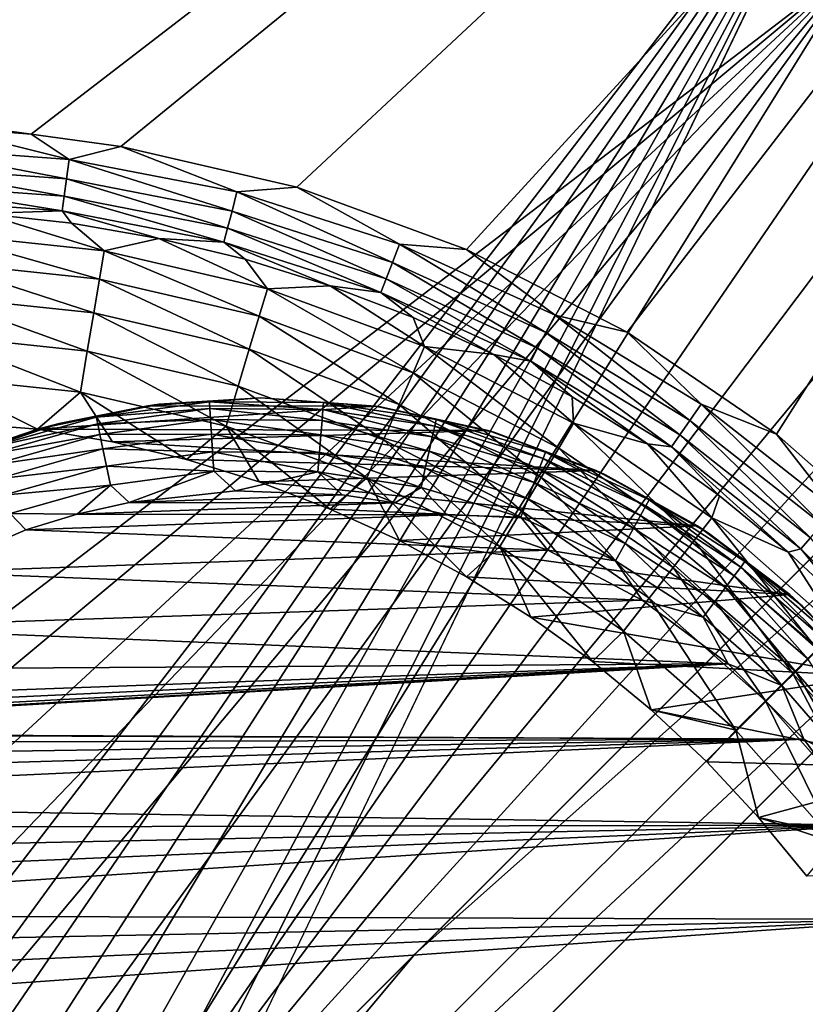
# Model space of a CAD drawing. Header units: metres. Extents: x -206 to 75, y -104 to 104.
# Tile 453 of 656: x -85.49 to -76.99, y 50.29 to 60.94. Entities that reach past the tile are written whole.
import ezdxf

# ---------------------------------------------------------------- set-up
doc = ezdxf.new("R2010")
doc.units = ezdxf.units.M
doc.layers.add('solid_01_1-CONSUMER_THERM_B_125288', color=7, linetype='CONTINUOUS')

msp = doc.modelspace()

# ---------------------------------------------------------------- linework, layer by layer
at = {"layer": 'solid_01_1-CONSUMER_THERM_B_125288'}
for points in [[(-85.36203, 59.706043, 1.5), (-65.514557, 74.985474, 1.5), (-200.514557, 74.966148, 1.5)], [(-86.338036, 59.777889, 1.5), (-85.36203, 59.706043, 1.5), (-200.514557, 74.966148, 1.5)], [(-93.358711, -67.339516), (-65.514557, 74.985474), (-65.493088, -75.014526)], [(-93.358711, -67.339516), (-93.257065, -66.795311), (-65.514557, 74.985474)], [(-93.276108, 66.204689), (-65.514557, 74.985474), (-93.257141, -66.241692)], [(-93.257065, -66.795311), (-93.257141, -66.241692), (-65.514557, 74.985474)], [(-85.36203, 59.706043, 1.5), (-84.392387, 59.573956, 1.5), (-65.514557, 74.985474, 1.5)], [(-84.392387, 59.573956, 1.5), (-82.487427, 59.13147, 1.5), (-65.514557, 74.985474, 1.5)], [(-82.487427, 59.13147, 1.5), (-80.651833, 58.457249, 1.5), (-65.514557, 74.985474, 1.5)], [(-80.651833, 58.457249, 1.5), (-78.91333, 57.56147, 1.5), (-65.514557, 74.985474, 1.5)], [(-78.91333, 57.56147, 1.5), (-77.298737, 56.457901, 1.5), (-65.514557, 74.985474, 1.5)], [(-77.298737, 56.457901, 1.5), (-75.832787, 55.163475, 1.5), (-65.514557, 74.985474, 1.5)], [(-76.404617, 63.580017, 75.400002), (-185.604614, 63.572178, 75.400002), (-92.716316, 42.429672, 75.400002)], [(-76.404617, 63.580017, 75.400002), (-92.716316, 42.429672, 75.400002), (-91.951859, 42.246143, 75.400002)], [(-76.404617, 63.580017, 75.400002), (-91.951859, 42.246143, 75.400002), (-91.225533, 41.945286, 75.400002)], [(-76.404617, 63.580017, 75.400002), (-91.225533, 41.945286, 75.400002), (-90.555206, 41.534512, 75.400002)], [(-76.404617, 63.580017, 75.400002), (-90.555206, 41.534512, 75.400002), (-89.95739, 41.02393, 75.400002)], [(-76.404617, 63.580017, 75.400002), (-89.95739, 41.02393, 75.400002), (-89.446808, 40.426117, 75.400002)], [(-76.404617, 63.580017, 75.400002), (-89.446808, 40.426117, 75.400002), (-89.036034, 39.755791, 75.400002)], [(-76.404617, 63.580017, 75.400002), (-89.036034, 39.755791, 75.400002), (-88.735176, 39.029461, 75.400002)], [(-76.404617, 63.580017, 75.400002), (-88.735176, 39.029461, 75.400002), (-88.551651, 38.265007, 75.400002)], [(-76.404617, 63.580017, 75.400002), (-88.551651, 38.265007, 75.400002), (-76.395485, -63.61998, 75.400002)], [(-93.403542, 48.578796, 72.400002), (-93.404472, 61.578796, 72.400002), (-76.404472, 61.580017, 72.400002)], [(-92.091606, 48.50037, 72.400002), (-93.403542, 48.578796, 72.400002), (-76.404472, 61.580017, 72.400002)], [(-90.798988, 48.26619, 72.400002), (-92.091606, 48.50037, 72.400002), (-76.404472, 61.580017, 72.400002)], [(-89.543076, 47.879429, 72.400002), (-90.798988, 48.26619, 72.400002), (-76.404472, 61.580017, 72.400002)], [(-88.342255, 47.345646, 72.400002), (-89.543076, 47.879429, 72.400002), (-76.404472, 61.580017, 72.400002)], [(-87.214027, 46.672729, 72.400002), (-88.342255, 47.345646, 72.400002), (-76.404472, 61.580017, 72.400002)], [(-87.214027, 46.672729, 72.400002), (-76.404472, 61.580017, 72.400002), (-86.173599, 45.86972, 72.400002)], [(-76.404472, 61.580017, 72.400002), (-75.457878, 61.515781, 72.400002), (-86.173599, 45.86972, 72.400002)], [(-75.457878, 61.515781, 72.400002), (-74.529282, 61.324318, 72.400002), (-86.173599, 45.86972, 72.400002)], [(-74.529282, 61.324318, 72.400002), (-73.634369, 61.008808, 72.400002), (-86.173599, 45.86972, 72.400002)], [(-73.634369, 61.008808, 72.400002), (-72.791016, 60.575554, 72.400002), (-86.173599, 45.86972, 72.400002)], [(-72.791016, 60.575554, 72.400002), (-72.013435, 60.031918, 72.400002), (-86.173599, 45.86972, 72.400002)], [(-86.173599, 45.86972, 69.900002), (-86.173599, 45.86972, 72.400002), (-72.013435, 60.031918, 72.400002)], [(-81.207893, 50.83614, 65.8731), (-86.173599, 45.86972, 69.900002), (-72.013435, 60.031918, 72.400002)], [(-81.207893, 50.83614, 65.8731), (-72.013435, 60.031918, 72.400002), (-72.232979, 59.812347, 69.400002)], [(-84.950882, 59.432545, 1.525184), (-86.338036, 59.777889, 1.5), (-86.794724, 59.56768, 1.525184)], [(-84.950882, 59.432545, 1.525184), (-85.36203, 59.706043, 1.5), (-86.338036, 59.777889, 1.5)], [(-81.207893, 50.83614, 65.8731), (-72.232979, 59.812347, 69.400002), (-71.696129, 59.288536, 69.400002)], [(-84.950882, 59.432545, 1.525184), (-84.392387, 59.573956, 1.5), (-85.36203, 59.706043, 1.5)], [(-86.794724, 59.56768, 1.525184), (-86.797668, 59.355114, 1.599859), (-84.978966, 59.221817, 1.599859)], [(-84.950882, 59.432545, 1.525184), (-86.794724, 59.56768, 1.525184), (-84.978966, 59.221817, 1.599859)], [(-83.136009, 59.08004, 1.525184), (-84.392387, 59.573956, 1.5), (-84.950882, 59.432545, 1.525184)], [(-83.136009, 59.08004, 1.525184), (-82.487427, 59.13147, 1.5), (-84.392387, 59.573956, 1.5)], [(-86.797668, 59.355114, 1.599859), (-86.800301, 59.164658, 1.720235), (-85.004135, 59.033016, 1.720235)], [(-84.978966, 59.221817, 1.599859), (-86.797668, 59.355114, 1.599859), (-85.004135, 59.033016, 1.720235)], [(-84.950882, 59.432545, 1.525184), (-84.978966, 59.221817, 1.599859), (-83.18885, 58.874119, 1.599859)], [(-83.136009, 59.08004, 1.525184), (-84.950882, 59.432545, 1.525184), (-83.18885, 58.874119, 1.599859)], [(-86.650093, 44.33242, 63.5205), (-71.696129, 59.288536, 69.400002), (-71.172241, 58.751762, 69.400002)], [(-86.650093, 44.33242, 63.5205), (-81.207893, 50.83614, 65.8731), (-71.696129, 59.288536, 69.400002)], [(-86.800301, 59.164658, 1.720235), (-86.80249, 59.005985, 1.8802), (-85.025101, 58.875717, 1.8802)], [(-85.004135, 59.033016, 1.720235), (-86.800301, 59.164658, 1.720235), (-85.025101, 58.875717, 1.8802)], [(-84.978966, 59.221817, 1.599859), (-85.004135, 59.033016, 1.720235), (-83.236191, 58.689625, 1.720235)], [(-83.18885, 58.874119, 1.599859), (-84.978966, 59.221817, 1.599859), (-83.236191, 58.689625, 1.720235)], [(-85.004135, 59.033016, 1.720235), (-85.025101, 58.875717, 1.8802), (-83.275635, 58.535915, 1.8802)], [(-83.236191, 58.689625, 1.720235), (-85.004135, 59.033016, 1.720235), (-83.275635, 58.535915, 1.8802)], [(-83.136009, 59.08004, 1.525184), (-83.18885, 58.874119, 1.599859), (-81.452492, 58.31691, 1.599859)], [(-81.375641, 58.515125, 1.525184), (-82.487427, 59.13147, 1.5), (-83.136009, 59.08004, 1.525184)], [(-81.375641, 58.515125, 1.525184), (-83.136009, 59.08004, 1.525184), (-81.452492, 58.31691, 1.599859)], [(-81.375641, 58.515125, 1.525184), (-80.651833, 58.457249, 1.5), (-82.487427, 59.13147, 1.5)], [(-85.882187, 58.845936, 2.071429), (-85.025101, 58.875717, 1.8802), (-86.80249, 59.005985, 1.8802)], [(-69.403969, 54.580521, 72.400002), (-85.112862, 44.809135, 72.400002), (-70.952698, 58.971336, 72.400002)], [(-70.952698, 58.971336, 69.400002), (-70.952698, 58.971336, 72.400002), (-85.112862, 44.809135, 72.400002)], [(-70.952698, 58.971336, 69.400002), (-85.112862, 44.809135, 72.400002), (-71.172241, 58.751762, 69.400002)], [(-84.570526, 58.444332, 2.474663), (-85.882187, 58.845936, 2.071429), (-86.372482, 58.634789, 2.474663)], [(-85.882187, 58.845936, 2.071429), (-84.926483, 58.742325, 2.071429), (-85.025101, 58.875717, 1.8802)], [(-84.570526, 58.444332, 2.474663), (-84.926483, 58.742325, 2.071429), (-85.882187, 58.845936, 2.071429)], [(-83.979439, 58.577328, 2.071429), (-83.275635, 58.535915, 1.8802), (-85.025101, 58.875717, 1.8802)], [(-84.926483, 58.742325, 2.071429), (-83.979439, 58.577328, 2.071429), (-85.025101, 58.875717, 1.8802)], [(-83.18885, 58.874119, 1.599859), (-83.236191, 58.689625, 1.720235), (-81.521347, 58.139317, 1.720235)], [(-81.452492, 58.31691, 1.599859), (-83.18885, 58.874119, 1.599859), (-81.521347, 58.139317, 1.720235)], [(-86.650093, 44.33242, 63.5205), (-71.172241, 58.751762, 69.400002), (-80.197815, 49.724892, 65.853195)], [(-80.197815, 49.724892, 65.853195), (-71.172241, 58.751762, 69.400002), (-85.112862, 44.809135, 72.400002)], [(-84.570526, 58.444332, 2.474663), (-83.979439, 58.577328, 2.071429), (-84.926483, 58.742325, 2.071429)], [(-86.372482, 58.634789, 2.474663), (-86.386024, 58.323597, 2.826262), (-84.622337, 58.137184, 2.826262)], [(-84.570526, 58.444332, 2.474663), (-86.372482, 58.634789, 2.474663), (-84.622337, 58.137184, 2.826262)], [(-83.236191, 58.689625, 1.720235), (-83.275635, 58.535915, 1.8802), (-81.578705, 57.99136, 1.8802)], [(-81.521347, 58.139317, 1.720235), (-83.236191, 58.689625, 1.720235), (-81.578705, 57.99136, 1.8802)], [(-82.805801, 58.033123, 2.474663), (-83.979439, 58.577328, 2.071429), (-84.570526, 58.444332, 2.474663)], [(-83.979439, 58.577328, 2.071429), (-83.044998, 58.351631, 2.071429), (-83.275635, 58.535915, 1.8802)], [(-82.805801, 58.033123, 2.474663), (-83.044998, 58.351631, 2.071429), (-83.979439, 58.577328, 2.071429)], [(-82.127052, 58.06617, 2.071429), (-81.578705, 57.99136, 1.8802), (-83.275635, 58.535915, 1.8802)], [(-83.044998, 58.351631, 2.071429), (-82.127052, 58.06617, 2.071429), (-83.275635, 58.535915, 1.8802)], [(-81.375641, 58.515125, 1.525184), (-81.452492, 58.31691, 1.599859), (-79.794319, 57.558029, 1.599859)], [(-79.694542, 57.74575, 1.525184), (-80.651833, 58.457249, 1.5), (-81.375641, 58.515125, 1.525184)], [(-79.694542, 57.74575, 1.525184), (-81.375641, 58.515125, 1.525184), (-79.794319, 57.558029, 1.599859)], [(-84.570526, 58.444332, 2.474663), (-84.622337, 58.137184, 2.826262), (-82.895096, 57.734711, 2.826262)], [(-82.805801, 58.033123, 2.474663), (-84.570526, 58.444332, 2.474663), (-82.895096, 57.734711, 2.826262)], [(-79.694542, 57.74575, 1.525184), (-78.91333, 57.56147, 1.5), (-80.651833, 58.457249, 1.5)], [(-86.386024, 58.323597, 2.826262), (-86.402191, 57.952194, 3.113388), (-84.684174, 57.770607, 3.113388)], [(-84.622337, 58.137184, 2.826262), (-86.386024, 58.323597, 2.826262), (-84.684174, 57.770607, 3.113388)], [(-82.805801, 58.033123, 2.474663), (-82.127052, 58.06617, 2.071429), (-83.044998, 58.351631, 2.071429)], [(-81.452492, 58.31691, 1.599859), (-81.521347, 58.139317, 1.720235), (-79.88372, 57.389839, 1.720235)], [(-79.794319, 57.558029, 1.599859), (-81.452492, 58.31691, 1.599859), (-79.88372, 57.389839, 1.720235)], [(-84.622337, 58.137184, 2.826262), (-84.684174, 57.770607, 3.113388), (-83.001663, 57.378555, 3.113388)], [(-82.895096, 57.734711, 2.826262), (-84.622337, 58.137184, 2.826262), (-83.001663, 57.378555, 3.113388)], [(-81.521347, 58.139317, 1.720235), (-81.578705, 57.99136, 1.8802), (-79.958199, 57.249714, 1.8802)], [(-79.88372, 57.389839, 1.720235), (-81.521347, 58.139317, 1.720235), (-79.958199, 57.249714, 1.8802)], [(-82.805801, 58.033123, 2.474663), (-82.895096, 57.734711, 2.826262), (-81.230667, 57.122314, 2.826262)], [(-81.105255, 57.407436, 2.474663), (-82.127052, 58.06617, 2.071429), (-82.805801, 58.033123, 2.474663)], [(-81.105255, 57.407436, 2.474663), (-82.805801, 58.033123, 2.474663), (-81.230667, 57.122314, 2.826262)], [(-82.127052, 58.06617, 2.071429), (-81.229416, 57.722137, 2.071429), (-81.578705, 57.99136, 1.8802)], [(-81.105255, 57.407436, 2.474663), (-81.229416, 57.722137, 2.071429), (-82.127052, 58.06617, 2.071429)], [(-80.35582, 57.320961, 2.071429), (-79.958199, 57.249714, 1.8802), (-81.578705, 57.99136, 1.8802)], [(-81.229416, 57.722137, 2.071429), (-80.35582, 57.320961, 2.071429), (-81.578705, 57.99136, 1.8802)], [(-86.402191, 57.952194, 3.113388), (-86.420403, 57.533684, 3.325905), (-84.753853, 57.357536, 3.325905)], [(-84.684174, 57.770607, 3.113388), (-86.402191, 57.952194, 3.113388), (-84.753853, 57.357536, 3.325905)], [(-84.684174, 57.770607, 3.113388), (-84.753853, 57.357536, 3.325905), (-83.12175, 56.97723, 3.325905)], [(-83.001663, 57.378555, 3.113388), (-84.684174, 57.770607, 3.113388), (-83.12175, 56.97723, 3.325905)], [(-82.895096, 57.734711, 2.826262), (-83.001663, 57.378555, 3.113388), (-81.380341, 56.782021, 3.113388)], [(-81.230667, 57.122314, 2.826262), (-82.895096, 57.734711, 2.826262), (-81.380341, 56.782021, 3.113388)], [(-81.105255, 57.407436, 2.474663), (-80.35582, 57.320961, 2.071429), (-81.229416, 57.722137, 2.071429)], [(-79.694542, 57.74575, 1.525184), (-79.794319, 57.558029, 1.599859), (-78.237671, 56.60815, 1.599859)], [(-78.116371, 56.782738, 1.525184), (-78.91333, 57.56147, 1.5), (-79.694542, 57.74575, 1.525184)], [(-78.116371, 56.782738, 1.525184), (-79.694542, 57.74575, 1.525184), (-78.237671, 56.60815, 1.599859)], [(-79.794319, 57.558029, 1.599859), (-79.88372, 57.389839, 1.720235), (-78.346359, 56.451729, 1.720235)], [(-78.237671, 56.60815, 1.599859), (-79.794319, 57.558029, 1.599859), (-78.346359, 56.451729, 1.720235)], [(-78.116371, 56.782738, 1.525184), (-77.298737, 56.457901, 1.5), (-78.91333, 57.56147, 1.5)], [(-86.420403, 57.533684, 3.325905), (-86.440025, 57.082848, 3.45631), (-84.828918, 56.91256, 3.45631)], [(-84.753853, 57.357536, 3.325905), (-86.420403, 57.533684, 3.325905), (-84.828918, 56.91256, 3.45631)], [(-84.753853, 57.357536, 3.325905), (-84.828918, 56.91256, 3.45631), (-83.251114, 56.544907, 3.45631)], [(-83.12175, 56.97723, 3.325905), (-84.753853, 57.357536, 3.325905), (-83.251114, 56.544907, 3.45631)], [(-83.001663, 57.378555, 3.113388), (-83.12175, 56.97723, 3.325905), (-81.548996, 56.398567, 3.325905)], [(-81.380341, 56.782021, 3.113388), (-83.001663, 57.378555, 3.113388), (-81.548996, 56.398567, 3.325905)], [(-81.105255, 57.407436, 2.474663), (-81.230667, 57.122314, 2.826262), (-79.654457, 56.309345, 2.826262)], [(-79.494843, 56.576832, 2.474663), (-80.35582, 57.320961, 2.071429), (-81.105255, 57.407436, 2.474663)], [(-79.494843, 56.576832, 2.474663), (-81.105255, 57.407436, 2.474663), (-79.654457, 56.309345, 2.826262)], [(-79.88372, 57.389839, 1.720235), (-79.958199, 57.249714, 1.8802), (-78.436905, 56.321411, 1.8802)], [(-78.346359, 56.451729, 1.720235), (-79.88372, 57.389839, 1.720235), (-78.436905, 56.321411, 1.8802)], [(-80.35582, 57.320961, 2.071429), (-79.509903, 56.864311, 2.071429), (-79.958199, 57.249714, 1.8802)], [(-79.494843, 56.576832, 2.474663), (-79.509903, 56.864311, 2.071429), (-80.35582, 57.320961, 2.071429)], [(-78.695175, 56.354084, 2.071429), (-78.436905, 56.321411, 1.8802), (-79.958199, 57.249714, 1.8802)], [(-79.509903, 56.864311, 2.071429), (-78.695175, 56.354084, 2.071429), (-79.958199, 57.249714, 1.8802)], [(-81.230667, 57.122314, 2.826262), (-81.380341, 56.782021, 3.113388), (-79.844948, 55.990105, 3.113388)], [(-79.654457, 56.309345, 2.826262), (-81.230667, 57.122314, 2.826262), (-79.844948, 55.990105, 3.113388)], [(-86.440025, 57.082848, 3.45631), (-86.723061, 56.62664, 3.5), (-85.293297, 56.512836, 3.5)], [(-84.828918, 56.91256, 3.45631), (-86.440025, 57.082848, 3.45631), (-85.293297, 56.512836, 3.5)], [(-84.828918, 56.91256, 3.45631), (-85.293297, 56.512836, 3.5), (-84.482292, 56.37471, 3.5)], [(-84.828918, 56.91256, 3.45631), (-84.482292, 56.37471, 3.5), (-83.681984, 56.184155, 3.5)], [(-83.251114, 56.544907, 3.45631), (-84.828918, 56.91256, 3.45631), (-83.681984, 56.184155, 3.5)], [(-83.12175, 56.97723, 3.325905), (-83.251114, 56.544907, 3.45631), (-81.730682, 55.985493, 3.45631)], [(-81.548996, 56.398567, 3.325905), (-83.12175, 56.97723, 3.325905), (-81.730682, 55.985493, 3.45631)], [(-84.6567, 56.644466, 12.722357), (-83.434143, 56.80986, 12.722302), (-83.977928, 56.783264, 12.5)], [(-83.429436, 56.736, 12.933884), (-83.434143, 56.80986, 12.722302), (-84.6567, 56.644466, 12.722357)], [(-81.635406, 56.76379, 3.5), (-84.098289, 56.767174, 3.5), (-82.878754, 56.852577, 3.5)], [(-82.878754, 56.852577, 12.5), (-82.878754, 56.852577, 3.5), (-84.098289, 56.767174, 3.5)], [(-83.977928, 56.783264, 12.5), (-82.878754, 56.852577, 12.5), (-84.098289, 56.767174, 3.5)], [(-83.434143, 56.80986, 12.722302), (-82.878754, 56.852577, 12.5), (-83.977928, 56.783264, 12.5)], [(-83.434143, 56.80986, 12.722302), (-82.200478, 56.801163, 12.722247), (-82.878754, 56.852577, 12.5)], [(-82.20623, 56.72739, 12.933833), (-82.200478, 56.801163, 12.722247), (-83.434143, 56.80986, 12.722302)], [(-82.20623, 56.72739, 12.933833), (-83.434143, 56.80986, 12.722302), (-83.429436, 56.736, 12.933884)], [(-81.599693, 56.758587, 12.5), (-81.635406, 56.76379, 3.5), (-82.878754, 56.852577, 3.5)], [(-82.878754, 56.852577, 12.5), (-81.599693, 56.758587, 12.5), (-82.878754, 56.852577, 3.5)], [(-82.200478, 56.801163, 12.722247), (-81.599693, 56.758587, 12.5), (-82.878754, 56.852577, 12.5)], [(-80.996475, 56.546341, 12.933783), (-82.200478, 56.801163, 12.722247), (-82.20623, 56.72739, 12.933833)], [(-82.200478, 56.801163, 12.722247), (-80.980377, 56.618553, 12.722193), (-81.599693, 56.758587, 12.5)], [(-80.996475, 56.546341, 12.933783), (-80.980377, 56.618553, 12.722193), (-82.200478, 56.801163, 12.722247)], [(-79.494843, 56.576832, 2.474663), (-78.695175, 56.354084, 2.071429), (-79.509903, 56.864311, 2.071429)], [(-81.635406, 56.76379, 3.5), (-85.293297, 56.512836, 3.5), (-84.098289, 56.767174, 3.5)], [(-85.059685, 56.57642, 12.5), (-84.098289, 56.767174, 3.5), (-85.293297, 56.512836, 3.5)], [(-80.418083, 56.499451, 3.5), (-85.293297, 56.512836, 3.5), (-81.635406, 56.76379, 3.5)], [(-85.059685, 56.57642, 12.5), (-83.977928, 56.783264, 12.5), (-84.098289, 56.767174, 3.5)], [(-84.6567, 56.644466, 12.722357), (-83.977928, 56.783264, 12.5), (-85.059685, 56.57642, 12.5)], [(-83.429436, 56.736, 12.933884), (-84.6567, 56.644466, 12.722357), (-84.641617, 56.571999, 12.933934)], [(-83.429436, 56.736, 12.933884), (-84.641617, 56.571999, 12.933934), (-83.421844, 56.616966, 13.123665)], [(-83.429436, 56.736, 12.933884), (-83.421844, 56.616966, 13.123665), (-82.215508, 56.608482, 13.123621)], [(-82.20623, 56.72739, 12.933833), (-83.429436, 56.736, 12.933884), (-82.215508, 56.608482, 13.123621)], [(-82.20623, 56.72739, 12.933833), (-82.215508, 56.608482, 13.123621), (-81.022423, 56.429939, 13.123577)], [(-80.996475, 56.546341, 12.933783), (-82.20623, 56.72739, 12.933833), (-81.022423, 56.429939, 13.123577)], [(-81.599693, 56.758587, 12.5), (-80.418083, 56.499451, 3.5), (-81.635406, 56.76379, 3.5)], [(-81.599693, 56.758587, 12.5), (-80.348114, 56.478638, 12.5), (-80.418083, 56.499451, 3.5)], [(-80.980377, 56.618553, 12.722193), (-80.348114, 56.478638, 12.5), (-81.599693, 56.758587, 12.5)], [(-81.380341, 56.782021, 3.113388), (-81.548996, 56.398567, 3.325905), (-80.059601, 55.630379, 3.325905)], [(-79.844948, 55.990105, 3.113388), (-81.380341, 56.782021, 3.113388), (-80.059601, 55.630379, 3.325905)], [(-78.116371, 56.782738, 1.525184), (-78.237671, 56.60815, 1.599859), (-76.804443, 55.480644, 1.599859)], [(-76.663322, 55.639637, 1.525184), (-77.298737, 56.457901, 1.5), (-78.116371, 56.782738, 1.525184)], [(-76.663322, 55.639637, 1.525184), (-78.116371, 56.782738, 1.525184), (-76.804443, 55.480644, 1.599859)], [(-86.256393, 56.174377, 3.5), (-85.293297, 56.512836, 3.5), (-86.723061, 56.62664, 3.5)], [(-86.106895, 56.235325, 12.5), (-85.059685, 56.57642, 12.5), (-85.293297, 56.512836, 3.5)], [(-85.843712, 56.308296, 12.722411), (-85.059685, 56.57642, 12.5), (-86.106895, 56.235325, 12.5)], [(-85.843712, 56.308296, 12.722411), (-84.6567, 56.644466, 12.722357), (-85.059685, 56.57642, 12.5)], [(-84.641617, 56.571999, 12.933934), (-84.6567, 56.644466, 12.722357), (-85.843712, 56.308296, 12.722411)], [(-84.641617, 56.571999, 12.933934), (-84.61731, 56.455215, 13.123709), (-83.421844, 56.616966, 13.123665)], [(-83.421844, 56.616966, 13.123665), (-84.61731, 56.455215, 13.123709), (-83.411751, 56.458733, 13.282111)], [(-83.421844, 56.616966, 13.123665), (-83.411751, 56.458733, 13.282111), (-82.227829, 56.45042, 13.282076)], [(-82.215508, 56.608482, 13.123621), (-83.421844, 56.616966, 13.123665), (-82.227829, 56.45042, 13.282076)], [(-82.215508, 56.608482, 13.123621), (-82.227829, 56.45042, 13.282076), (-81.056915, 56.275204, 13.282042)], [(-81.022423, 56.429939, 13.123577), (-82.215508, 56.608482, 13.123621), (-81.056915, 56.275204, 13.282042)], [(-79.824333, 56.196468, 12.933732), (-80.980377, 56.618553, 12.722193), (-80.996475, 56.546341, 12.933783)], [(-80.980377, 56.618553, 12.722193), (-79.798218, 56.265678, 12.722138), (-80.348114, 56.478638, 12.5)], [(-79.824333, 56.196468, 12.933732), (-79.798218, 56.265678, 12.722138), (-80.980377, 56.618553, 12.722193)], [(-79.494843, 56.576832, 2.474663), (-79.654457, 56.309345, 2.826262), (-78.190521, 55.308216, 2.826262)], [(-77.999146, 55.553978, 2.474663), (-78.695175, 56.354084, 2.071429), (-79.494843, 56.576832, 2.474663)], [(-77.999146, 55.553978, 2.474663), (-79.494843, 56.576832, 2.474663), (-78.190521, 55.308216, 2.826262)], [(-78.237671, 56.60815, 1.599859), (-78.346359, 56.451729, 1.720235), (-76.930885, 55.338188, 1.720235)], [(-76.804443, 55.480644, 1.599859), (-78.237671, 56.60815, 1.599859), (-76.930885, 55.338188, 1.720235)], [(-86.106895, 56.235325, 12.5), (-85.293297, 56.512836, 3.5), (-86.256393, 56.174377, 3.5)], [(-84.641617, 56.571999, 12.933934), (-85.843712, 56.308296, 12.722411), (-85.81855, 56.23867, 12.933985)], [(-84.641617, 56.571999, 12.933934), (-85.81855, 56.23867, 12.933985), (-84.61731, 56.455215, 13.123709)], [(-80.418083, 56.499451, 3.5), (-84.482292, 56.37471, 3.5), (-85.293297, 56.512836, 3.5)], [(-79.249695, 56.064518, 3.5), (-84.482292, 56.37471, 3.5), (-80.418083, 56.499451, 3.5)], [(-83.251114, 56.544907, 3.45631), (-83.681984, 56.184155, 3.5), (-82.895752, 55.941967, 3.5)], [(-83.251114, 56.544907, 3.45631), (-82.895752, 55.941967, 3.5), (-82.126923, 55.649178, 3.5)], [(-81.730682, 55.985493, 3.45631), (-83.251114, 56.544907, 3.45631), (-82.126923, 55.649178, 3.5)], [(-80.996475, 56.546341, 12.933783), (-81.022423, 56.429939, 13.123577), (-79.86644, 56.084904, 13.123533)], [(-79.824333, 56.196468, 12.933732), (-80.996475, 56.546341, 12.933783), (-79.86644, 56.084904, 13.123533)], [(-80.348114, 56.478638, 12.5), (-79.249695, 56.064518, 3.5), (-80.418083, 56.499451, 3.5)], [(-80.348114, 56.478638, 12.5), (-79.150902, 56.018738, 12.5), (-79.249695, 56.064518, 3.5)], [(-79.798218, 56.265678, 12.722138), (-79.150902, 56.018738, 12.5), (-80.348114, 56.478638, 12.5)], [(-85.81855, 56.23867, 12.933985), (-85.778008, 56.126469, 13.123753), (-84.61731, 56.455215, 13.123709)], [(-84.61731, 56.455215, 13.123709), (-85.778008, 56.126469, 13.123753), (-84.584999, 56.29998, 13.282146)], [(-84.61731, 56.455215, 13.123709), (-84.584999, 56.29998, 13.282146), (-83.411751, 56.458733, 13.282111)], [(-83.411751, 56.458733, 13.282111), (-84.584999, 56.29998, 13.282146), (-83.399666, 56.269257, 13.40126)], [(-79.249695, 56.064518, 3.5), (-83.681984, 56.184155, 3.5), (-84.482292, 56.37471, 3.5)], [(-83.411751, 56.458733, 13.282111), (-83.399666, 56.269257, 13.40126), (-82.242592, 56.261139, 13.401237)], [(-82.227829, 56.45042, 13.282076), (-83.411751, 56.458733, 13.282111), (-82.242592, 56.261139, 13.401237)], [(-82.227829, 56.45042, 13.282076), (-82.242592, 56.261139, 13.401237), (-81.098221, 56.089905, 13.401212)], [(-81.056915, 56.275204, 13.282042), (-82.227829, 56.45042, 13.282076), (-81.098221, 56.089905, 13.401212)], [(-81.548996, 56.398567, 3.325905), (-81.730682, 55.985493, 3.45631), (-80.29084, 55.242863, 3.45631)], [(-80.059601, 55.630379, 3.325905), (-81.548996, 56.398567, 3.325905), (-80.29084, 55.242863, 3.45631)], [(-81.022423, 56.429939, 13.123577), (-81.056915, 56.275204, 13.282042), (-79.922409, 55.936584, 13.282006)], [(-79.86644, 56.084904, 13.123533), (-81.022423, 56.429939, 13.123577), (-79.922409, 55.936584, 13.282006)], [(-78.346359, 56.451729, 1.720235), (-78.436905, 56.321411, 1.8802), (-77.036224, 55.219509, 1.8802)], [(-76.930885, 55.338188, 1.720235), (-78.346359, 56.451729, 1.720235), (-77.036224, 55.219509, 1.8802)], [(-76.663322, 55.639637, 1.525184), (-75.832787, 55.163475, 1.5), (-77.298737, 56.457901, 1.5)], [(-85.778008, 56.126469, 13.123753), (-85.724121, 55.977337, 13.282181), (-84.584999, 56.29998, 13.282146)], [(-84.584999, 56.29998, 13.282146), (-85.724121, 55.977337, 13.282181), (-84.54631, 56.114098, 13.401285)], [(-84.584999, 56.29998, 13.282146), (-84.54631, 56.114098, 13.401285), (-83.399666, 56.269257, 13.40126)], [(-83.399666, 56.269257, 13.40126), (-84.54631, 56.114098, 13.401285), (-83.386192, 56.058056, 13.475127)], [(-83.399666, 56.269257, 13.40126), (-83.386192, 56.058056, 13.475127), (-82.259041, 56.050152, 13.475115)], [(-82.242592, 56.261139, 13.401237), (-83.399666, 56.269257, 13.40126), (-82.259041, 56.050152, 13.475115)], [(-82.242592, 56.261139, 13.401237), (-82.259041, 56.050152, 13.475115), (-81.144264, 55.88335, 13.475102)], [(-81.098221, 56.089905, 13.401212), (-82.242592, 56.261139, 13.401237), (-81.144264, 55.88335, 13.475102)], [(-81.056915, 56.275204, 13.282042), (-81.098221, 56.089905, 13.401212), (-79.989433, 55.758968, 13.401188)], [(-79.922409, 55.936584, 13.282006), (-81.056915, 56.275204, 13.282042), (-79.989433, 55.758968, 13.401188)], [(-79.654457, 56.309345, 2.826262), (-79.844948, 55.990105, 3.113388), (-78.41893, 55.014904, 3.113388)], [(-78.713264, 55.684769, 12.933681), (-79.798218, 56.265678, 12.722138), (-79.824333, 56.196468, 12.933732)], [(-79.798218, 56.265678, 12.722138), (-78.67765, 55.749592, 12.722083), (-79.150902, 56.018738, 12.5)], [(-78.713264, 55.684769, 12.933681), (-78.67765, 55.749592, 12.722083), (-79.798218, 56.265678, 12.722138)], [(-78.190521, 55.308216, 2.826262), (-79.654457, 56.309345, 2.826262), (-78.41893, 55.014904, 3.113388)], [(-78.695175, 56.354084, 2.071429), (-77.915024, 55.792404, 2.071429), (-78.436905, 56.321411, 1.8802)], [(-77.999146, 55.553978, 2.474663), (-77.915024, 55.792404, 2.071429), (-78.695175, 56.354084, 2.071429)], [(-77.172707, 55.18161, 2.071429), (-77.036224, 55.219509, 1.8802), (-78.436905, 56.321411, 1.8802)], [(-77.915024, 55.792404, 2.071429), (-77.172707, 55.18161, 2.071429), (-78.436905, 56.321411, 1.8802)], [(-79.249695, 56.064518, 3.5), (-82.895752, 55.941967, 3.5), (-83.681984, 56.184155, 3.5)], [(-79.824333, 56.196468, 12.933732), (-79.86644, 56.084904, 13.123533), (-78.770676, 55.580265, 13.123489)], [(-78.713264, 55.684769, 12.933681), (-79.824333, 56.196468, 12.933732), (-78.770676, 55.580265, 13.123489)], [(-85.724121, 55.977337, 13.282181), (-85.659599, 55.798759, 13.401309), (-84.54631, 56.114098, 13.401285)], [(-84.54631, 56.114098, 13.401285), (-85.659599, 55.798759, 13.401309), (-84.503181, 55.906902, 13.47514)], [(-84.54631, 56.114098, 13.401285), (-84.503181, 55.906902, 13.47514), (-83.386192, 56.058056, 13.475127)], [(-83.386192, 56.058056, 13.475127), (-84.503181, 55.906902, 13.47514), (-84.300179, 55.721111, 13.5)], [(-83.386192, 56.058056, 13.475127), (-84.300179, 55.721111, 13.5), (-83.151863, 55.847763, 13.5)], [(-82.259041, 56.050152, 13.475115), (-83.386192, 56.058056, 13.475127), (-83.151863, 55.847763, 13.5)], [(-82.259041, 56.050152, 13.475115), (-83.151863, 55.847763, 13.5), (-81.998375, 55.802406, 13.5)], [(-78.155434, 55.468216, 3.5), (-82.895752, 55.941967, 3.5), (-79.249695, 56.064518, 3.5)], [(-82.259041, 56.050152, 13.475115), (-81.998375, 55.802406, 13.5), (-81.426819, 55.715351, 13.5)], [(-81.144264, 55.88335, 13.475102), (-82.259041, 56.050152, 13.475115), (-81.426819, 55.715351, 13.5)], [(-81.098221, 56.089905, 13.401212), (-81.144264, 55.88335, 13.475102), (-80.064148, 55.560982, 13.47509)], [(-79.989433, 55.758968, 13.401188), (-81.098221, 56.089905, 13.401212), (-80.064148, 55.560982, 13.47509)], [(-79.86644, 56.084904, 13.123533), (-79.922409, 55.936584, 13.282006), (-78.847, 55.441334, 13.281971)], [(-78.770676, 55.580265, 13.123489), (-79.86644, 56.084904, 13.123533), (-78.847, 55.441334, 13.281971)], [(-79.150902, 56.018738, 12.5), (-78.155434, 55.468216, 3.5), (-79.249695, 56.064518, 3.5)], [(-78.155434, 55.468216, 3.5), (-82.126923, 55.649178, 3.5), (-82.895752, 55.941967, 3.5)], [(-81.730682, 55.985493, 3.45631), (-82.126923, 55.649178, 3.5), (-81.378761, 55.307022, 3.5)], [(-81.730682, 55.985493, 3.45631), (-81.378761, 55.307022, 3.5), (-80.654419, 54.916946, 3.5)], [(-80.29084, 55.242863, 3.45631), (-81.730682, 55.985493, 3.45631), (-80.654419, 54.916946, 3.5)], [(-79.844948, 55.990105, 3.113388), (-80.059601, 55.630379, 3.325905), (-78.676308, 54.684391, 3.325905)], [(-78.41893, 55.014904, 3.113388), (-79.844948, 55.990105, 3.113388), (-78.676308, 54.684391, 3.325905)], [(-79.150902, 56.018738, 12.5), (-78.033775, 55.388775, 12.5), (-78.155434, 55.468216, 3.5)], [(-78.67765, 55.749592, 12.722083), (-78.033775, 55.388775, 12.5), (-79.150902, 56.018738, 12.5)], [(-85.659599, 55.798759, 13.401309), (-85.587677, 55.599716, 13.475152), (-84.503181, 55.906902, 13.47514)], [(-84.503181, 55.906902, 13.47514), (-85.587677, 55.599716, 13.475152), (-84.865013, 55.593719, 13.5)], [(-84.503181, 55.906902, 13.47514), (-84.865013, 55.593719, 13.5), (-84.300179, 55.721111, 13.5)], [(-81.998375, 55.802406, 13.5), (-83.151863, 55.847763, 13.5), (-84.300179, 55.721111, 13.5)], [(-81.144264, 55.88335, 13.475102), (-81.426819, 55.715351, 13.5), (-80.863144, 55.585876, 13.5)], [(-80.064148, 55.560982, 13.47509), (-81.144264, 55.88335, 13.475102), (-80.863144, 55.585876, 13.5)], [(-79.922409, 55.936584, 13.282006), (-79.989433, 55.758968, 13.401188), (-78.938408, 55.274956, 13.401163)], [(-78.847, 55.441334, 13.281971), (-79.922409, 55.936584, 13.282006), (-78.938408, 55.274956, 13.401163)], [(-81.426819, 55.715351, 13.5), (-81.998375, 55.802406, 13.5), (-84.300179, 55.721111, 13.5)], [(-79.989433, 55.758968, 13.401188), (-80.064148, 55.560982, 13.47509), (-79.040298, 55.089485, 13.475078)], [(-78.938408, 55.274956, 13.401163), (-79.989433, 55.758968, 13.401188), (-79.040298, 55.089485, 13.475078)], [(-77.685463, 55.021473, 12.933631), (-78.67765, 55.749592, 12.722083), (-78.713264, 55.684769, 12.933681)], [(-78.67765, 55.749592, 12.722083), (-77.641075, 55.080616, 12.722029), (-78.033775, 55.388775, 12.5)], [(-77.685463, 55.021473, 12.933631), (-77.641075, 55.080616, 12.722029), (-78.67765, 55.749592, 12.722083)], [(-77.999146, 55.553978, 2.474663), (-77.172707, 55.18161, 2.071429), (-77.915024, 55.792404, 2.071429)], [(-81.426819, 55.715351, 13.5), (-84.300179, 55.721111, 13.5), (-84.865013, 55.593719, 13.5)], [(-80.863144, 55.585876, 13.5), (-81.426819, 55.715351, 13.5), (-84.865013, 55.593719, 13.5)], [(-78.155434, 55.468216, 3.5), (-81.378761, 55.307022, 3.5), (-82.126923, 55.649178, 3.5)], [(-80.059601, 55.630379, 3.325905), (-80.29084, 55.242863, 3.45631), (-78.95356, 54.328346, 3.45631)], [(-78.676308, 54.684391, 3.325905), (-80.059601, 55.630379, 3.325905), (-78.95356, 54.328346, 3.45631)], [(-78.713264, 55.684769, 12.933681), (-78.770676, 55.580265, 13.123489), (-77.757034, 54.926121, 13.123446)], [(-77.685463, 55.021473, 12.933631), (-78.713264, 55.684769, 12.933681), (-77.757034, 54.926121, 13.123446)], [(-85.587677, 55.599716, 13.475152), (-86.475716, 54.967285, 13.5), (-85.418503, 55.424603, 13.5)], [(-85.587677, 55.599716, 13.475152), (-85.418503, 55.424603, 13.5), (-84.865013, 55.593719, 13.5)], [(-80.863144, 55.585876, 13.5), (-84.865013, 55.593719, 13.5), (-85.418503, 55.424603, 13.5)], [(-79.772789, 55.202957, 13.5), (-80.863144, 55.585876, 13.5), (-85.418503, 55.424603, 13.5)], [(-80.064148, 55.560982, 13.47509), (-80.863144, 55.585876, 13.5), (-79.772789, 55.202957, 13.5)], [(-79.040298, 55.089485, 13.475078), (-80.064148, 55.560982, 13.47509), (-79.772789, 55.202957, 13.5)], [(-78.770676, 55.580265, 13.123489), (-78.847, 55.441334, 13.281971), (-77.852188, 54.799351, 13.281937)], [(-77.757034, 54.926121, 13.123446), (-78.770676, 55.580265, 13.123489), (-77.852188, 54.799351, 13.281937)], [(-77.999146, 55.553978, 2.474663), (-78.190521, 55.308216, 2.826262), (-76.861214, 54.134209, 2.826262)], [(-76.640991, 54.354492, 2.474663), (-77.172707, 55.18161, 2.071429), (-77.999146, 55.553978, 2.474663)], [(-76.640991, 54.354492, 2.474663), (-77.999146, 55.553978, 2.474663), (-76.861214, 54.134209, 2.826262)], [(-79.772789, 55.202957, 13.5), (-85.418503, 55.424603, 13.5), (-86.475716, 54.967285, 13.5)], [(-77.157211, 54.722725, 3.5), (-81.378761, 55.307022, 3.5), (-78.155434, 55.468216, 3.5)], [(-78.847, 55.441334, 13.281971), (-78.938408, 55.274956, 13.401163), (-77.966141, 54.647533, 13.401139)], [(-77.852188, 54.799351, 13.281937), (-78.847, 55.441334, 13.281971), (-77.966141, 54.647533, 13.401139)], [(-78.033775, 55.388775, 12.5), (-77.157211, 54.722725, 3.5), (-78.155434, 55.468216, 3.5)], [(-77.157211, 54.722725, 3.5), (-80.654419, 54.916946, 3.5), (-81.378761, 55.307022, 3.5)], [(-78.190521, 55.308216, 2.826262), (-78.41893, 55.014904, 3.113388), (-77.124046, 53.8713, 3.113388)], [(-76.861214, 54.134209, 2.826262), (-78.190521, 55.308216, 2.826262), (-77.124046, 53.8713, 3.113388)], [(-78.033775, 55.388775, 12.5), (-77.020729, 54.602276, 12.5), (-77.157211, 54.722725, 3.5)], [(-77.641075, 55.080616, 12.722029), (-77.020729, 54.602276, 12.5), (-78.033775, 55.388775, 12.5)], [(-76.930885, 55.338188, 1.720235), (-77.036224, 55.219509, 1.8802), (-75.775864, 53.959511, 1.8802)], [(-78.751801, 54.662354, 13.5), (-79.772789, 55.202957, 13.5), (-86.475716, 54.967285, 13.5)], [(-80.29084, 55.242863, 3.45631), (-80.654419, 54.916946, 3.5), (-79.956978, 54.48061, 3.5)], [(-80.29084, 55.242863, 3.45631), (-79.956978, 54.48061, 3.5), (-79.289375, 53.999851, 3.5)], [(-78.95356, 54.328346, 3.45631), (-80.29084, 55.242863, 3.45631), (-79.289375, 53.999851, 3.5)], [(-79.040298, 55.089485, 13.475078), (-79.772789, 55.202957, 13.5), (-78.751801, 54.662354, 13.5)], [(-78.938408, 55.274956, 13.401163), (-79.040298, 55.089485, 13.475078), (-78.09317, 54.478291, 13.475065)], [(-77.966141, 54.647533, 13.401139), (-78.938408, 55.274956, 13.401163), (-78.09317, 54.478291, 13.475065)], [(-77.172707, 55.18161, 2.071429), (-76.471298, 54.524235, 2.071429), (-77.036224, 55.219509, 1.8802)], [(-76.471298, 54.524235, 2.071429), (-75.775864, 53.959511, 1.8802), (-77.036224, 55.219509, 1.8802)], [(-78.09317, 54.478291, 13.475065), (-79.040298, 55.089485, 13.475078), (-78.751801, 54.662354, 13.5)], [(-76.640991, 54.354492, 2.474663), (-76.471298, 54.524235, 2.071429), (-77.172707, 55.18161, 2.071429)], [(-78.41893, 55.014904, 3.113388), (-78.676308, 54.684391, 3.325905), (-77.420219, 53.575047, 3.325905)], [(-77.124046, 53.8713, 3.113388), (-78.41893, 55.014904, 3.113388), (-77.420219, 53.575047, 3.325905)], [(-77.685463, 55.021473, 12.933631), (-77.757034, 54.926121, 13.123446), (-76.845787, 54.135544, 13.123402)], [(-76.76149, 54.219841, 12.93358), (-77.641075, 55.080616, 12.722029), (-77.685463, 55.021473, 12.933631)], [(-76.76149, 54.219841, 12.93358), (-77.685463, 55.021473, 12.933631), (-76.845787, 54.135544, 13.123402)], [(-77.641075, 55.080616, 12.722029), (-76.709213, 54.272121, 12.721974), (-77.020729, 54.602276, 12.5)], [(-76.76149, 54.219841, 12.93358), (-76.709213, 54.272121, 12.721974), (-77.641075, 55.080616, 12.722029)], [(-78.751801, 54.662354, 13.5), (-86.475716, 54.967285, 13.5), (-87.442993, 54.365978, 13.5)], [(-77.157211, 54.722725, 3.5), (-79.956978, 54.48061, 3.5), (-80.654419, 54.916946, 3.5)], [(-77.757034, 54.926121, 13.123446), (-77.852188, 54.799351, 13.281937), (-76.957863, 54.023468, 13.281901)], [(-76.845787, 54.135544, 13.123402), (-77.757034, 54.926121, 13.123446), (-76.957863, 54.023468, 13.281901)], [(-77.852188, 54.799351, 13.281937), (-77.966141, 54.647533, 13.401139), (-77.092087, 53.889244, 13.401114)], [(-76.957863, 54.023468, 13.281901), (-77.852188, 54.799351, 13.281937), (-77.092087, 53.889244, 13.401114)], [(-77.822411, 53.975891, 13.5), (-78.751801, 54.662354, 13.5), (-87.442993, 54.365978, 13.5)], [(-76.274498, 53.842472, 3.5), (-79.956978, 54.48061, 3.5), (-77.157211, 54.722725, 3.5)], [(-78.676308, 54.684391, 3.325905), (-78.95356, 54.328346, 3.45631), (-77.739265, 53.255909, 3.45631)], [(-78.09317, 54.478291, 13.475065), (-78.751801, 54.662354, 13.5), (-77.822411, 53.975891, 13.5)], [(-77.420219, 53.575047, 3.325905), (-78.676308, 54.684391, 3.325905), (-77.739265, 53.255909, 3.45631)], [(-77.020729, 54.602276, 12.5), (-76.274498, 53.842472, 3.5), (-77.157211, 54.722725, 3.5)], [(-69.403969, 54.580521, 72.400002), (-69.402748, 37.580521, 72.400002), (-85.112862, 44.809135, 72.400002)], [(-77.966141, 54.647533, 13.401139), (-78.09317, 54.478291, 13.475065), (-77.241714, 53.739616, 13.475053)], [(-77.092087, 53.889244, 13.401114), (-77.966141, 54.647533, 13.401139), (-77.241714, 53.739616, 13.475053)], [(-77.020729, 54.602276, 12.5), (-76.133545, 53.676144, 12.5), (-76.274498, 53.842472, 3.5)], [(-76.709213, 54.272121, 12.721974), (-76.133545, 53.676144, 12.5), (-77.020729, 54.602276, 12.5)], [(-76.274498, 53.842472, 3.5), (-79.289375, 53.999851, 3.5), (-79.956978, 54.48061, 3.5)], [(-77.241714, 53.739616, 13.475053), (-78.09317, 54.478291, 13.475065), (-77.822411, 53.975891, 13.5)], [(-77.822411, 53.975891, 13.5), (-87.442993, 54.365978, 13.5), (-88.166328, 53.913837, 13.5)], [(-78.95356, 54.328346, 3.45631), (-79.289375, 53.999851, 3.5), (-78.654442, 53.476704, 3.5)], [(-77.739265, 53.255909, 3.45631), (-78.95356, 54.328346, 3.45631), (-78.654442, 53.476704, 3.5)], [(-76.861214, 54.134209, 2.826262), (-77.124046, 53.8713, 3.113388), (-75.980072, 52.576744, 3.113388)], [(-76.957863, 54.023468, 13.281901), (-77.092087, 53.889244, 13.401114), (-76.333717, 53.015251, 13.401091)], [(-77.822411, 53.975891, 13.5), (-90.216019, 53.263317, 13.5), (-90.648132, 53.223892, 13.5)], [(-77.005356, 53.158821, 13.5), (-77.822411, 53.975891, 13.5), (-90.648132, 53.223892, 13.5)], [(-77.822411, 53.975891, 13.5), (-89.78788, 53.333866, 13.5), (-90.216019, 53.263317, 13.5)], [(-77.822411, 53.975891, 13.5), (-89.366325, 53.43507, 13.5), (-89.78788, 53.333866, 13.5)], [(-77.822411, 53.975891, 13.5), (-88.953911, 53.566185, 13.5), (-89.366325, 53.43507, 13.5)], [(-77.822411, 53.975891, 13.5), (-88.166328, 53.913837, 13.5), (-88.953911, 53.566185, 13.5)], [(-76.274498, 53.842472, 3.5), (-78.654442, 53.476704, 3.5), (-79.289375, 53.999851, 3.5)], [(-77.241714, 53.739616, 13.475053), (-77.822411, 53.975891, 13.5), (-77.005356, 53.158821, 13.5)], [(-75.526123, 52.846115, 3.5), (-78.654442, 53.476704, 3.5), (-76.274498, 53.842472, 3.5)], [(-77.124046, 53.8713, 3.113388), (-77.420219, 53.575047, 3.325905), (-76.310516, 52.319275, 3.325905)], [(-77.092087, 53.889244, 13.401114), (-77.241714, 53.739616, 13.475053), (-76.502953, 52.888226, 13.47504)], [(-75.980072, 52.576744, 3.113388), (-77.124046, 53.8713, 3.113388), (-76.310516, 52.319275, 3.325905)], [(-76.333717, 53.015251, 13.401091), (-77.092087, 53.889244, 13.401114), (-76.502953, 52.888226, 13.47504)], [(-76.502953, 52.888226, 13.47504), (-77.241714, 53.739616, 13.475053), (-77.005356, 53.158821, 13.5)], [(-77.420219, 53.575047, 3.325905), (-77.739265, 53.255909, 3.45631), (-76.666481, 52.041916, 3.45631)], [(-76.310516, 52.319275, 3.325905), (-77.420219, 53.575047, 3.325905), (-76.666481, 52.041916, 3.45631)], [(-77.739265, 53.255909, 3.45631), (-78.654442, 53.476704, 3.5), (-78.054855, 52.913387, 3.5)], [(-75.526123, 52.846115, 3.5), (-78.054855, 52.913387, 3.5), (-78.654442, 53.476704, 3.5)], [(-93.088684, 53.105305, 13.5), (-77.005356, 53.158821, 13.5), (-91.081581, 53.215794, 13.5)], [(-77.005356, 53.158821, 13.5), (-90.648132, 53.223892, 13.5), (-91.081581, 53.215794, 13.5)], [(-77.739265, 53.255909, 3.45631), (-78.054855, 52.913387, 3.5), (-77.493172, 52.312279, 3.5)], [(-76.666481, 52.041916, 3.45631), (-77.739265, 53.255909, 3.45631), (-77.493172, 52.312279, 3.5)], [(-93.088684, 53.105305, 13.5), (-92.736549, 52.922073, 13.5), (-77.005356, 53.158821, 13.5)], [(-92.736549, 52.922073, 13.5), (-92.401718, 52.708843, 13.5), (-77.005356, 53.158821, 13.5)], [(-92.401718, 52.708843, 13.5), (-92.086746, 52.467243, 13.5), (-77.005356, 53.158821, 13.5)], [(-92.086746, 52.467243, 13.5), (-76.318909, 52.22942, 13.5), (-77.005356, 53.158821, 13.5)], [(-76.502953, 52.888226, 13.47504), (-77.005356, 53.158821, 13.5), (-76.318909, 52.22942, 13.5)], [(-75.526123, 52.846115, 3.5), (-77.493172, 52.312279, 3.5), (-78.054855, 52.913387, 3.5)], [(-74.926918, 51.753723, 3.5), (-77.493172, 52.312279, 3.5), (-75.526123, 52.846115, 3.5)], [(-92.086746, 52.467243, 13.5), (-91.794029, 52.199108, 13.5), (-76.318909, 52.22942, 13.5)], [(-91.794029, 52.199108, 13.5), (-91.525795, 51.906479, 13.5), (-76.318909, 52.22942, 13.5)], [(-91.525795, 51.906479, 13.5), (-91.284096, 51.591583, 13.5), (-76.318909, 52.22942, 13.5)], [(-91.284096, 51.591583, 13.5), (-91.070755, 51.256824, 13.5), (-76.318909, 52.22942, 13.5)], [(-91.070755, 51.256824, 13.5), (-75.77832, 51.208424, 13.5), (-76.318909, 52.22942, 13.5)], [(-76.666481, 52.041916, 3.45631), (-77.493172, 52.312279, 3.5), (-76.971748, 51.675926, 3.5)], [(-74.926918, 51.753723, 3.5), (-76.971748, 51.675926, 3.5), (-77.493172, 52.312279, 3.5)], [(-91.070755, 51.256824, 13.5), (-90.887413, 50.904743, 13.5), (-75.77832, 51.208424, 13.5)], [(-90.887413, 50.904743, 13.5), (-90.735451, 50.538029, 13.5), (-75.77832, 51.208424, 13.5)], [(-90.735451, 50.538029, 13.5), (-90.616035, 50.15947, 13.5), (-75.77832, 51.208424, 13.5)], [(-90.616035, 50.15947, 13.5), (-75.395416, 50.118057, 13.5), (-75.77832, 51.208424, 13.5)], [(-87.201317, 44.841858, 63.5205), (-86.173599, 45.86972, 69.900002), (-81.207893, 50.83614, 65.8731)], [(-86.650093, 44.33242, 63.5205), (-87.201317, 44.841858, 63.5205), (-81.207893, 50.83614, 65.8731)]]:
    msp.add_3dface(points, dxfattribs=at)

doc.saveas('drawing.dxf')
